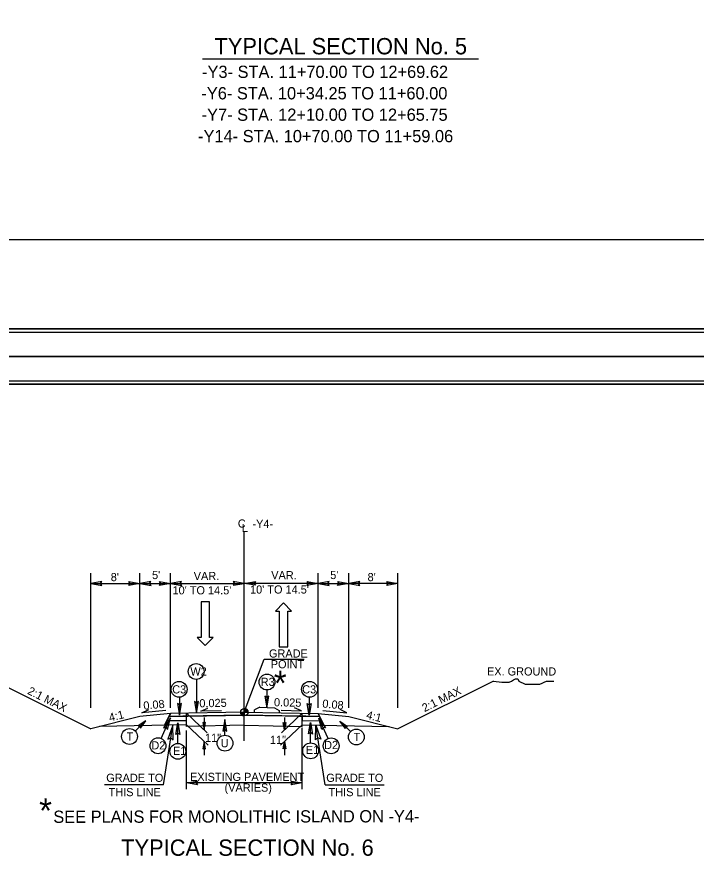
# Model space of a CAD drawing. Extents: x 2320980 to 2456309, y 595047 to 606177.
# Drawn here: x 2455769.1 to 2455879.7, y 596440.9 to 596577.9 of the extents above; entities that cross this region are included whole.
import ezdxf

# ---------------------------------------------------------------- set-up
doc = ezdxf.new("R2010")
doc.units = 0
for name, color, linetype in [('Old_Level_1', 7, 'Continuous'), ('Old_Level_11', 7, 'Continuous'), ('Old_Level_2', 7, 'Continuous'), ('Old_Level_20', 7, 'Continuous'), ('Old_Level_21', 7, 'Continuous'), ('Old_Level_3', 7, 'Continuous'), ('Prop Conc 5in Monolithic Keyed In Island', 7, 'Continuous'), ('Prop Dimension', 7, 'Continuous'), ('Prop Dimension Text', 7, 'Continuous'), ('Prop Lane Arrow CELL', 7, 'Continuous'), ('Prop Terminator CELL', 7, 'Continuous'), ('Sheet Cutting Line CELL', 7, 'Continuous'), ('Sheet Plan CELL', 7, 'Continuous'), ('Sheet Plot Border Inside CELL', 7, 'Continuous'), ('Sheet Plot Border Outside CELL', 7, 'Continuous'), ('Typical Grade Point Symbol CELL', 7, 'Continuous'), ('Typical ID Circle CELL', 7, 'Continuous'), ('Typical Pavement Slope CELL', 7, 'Continuous'), ('Typical Pavement Slope Information CELL', 7, 'Continuous'), ('Typical Slope Point Local CELL', 7, 'Continuous'), ('Typical Terminator CELL', 7, 'Continuous')]:
    doc.layers.add(name, color=color, linetype=linetype)

msp = doc.modelspace()

# ---------------------------------------------------------------- linework, layer by layer
at = {"layer": 'Old_Level_1'}
for p, q in [((2455806.17, 596464.69), (2455809.38, 596473.3)), ((2455809.38, 596473.3), (2455815.93, 596473.3)), ((2455794.17, 596464.45), (2455789.17, 596463.98)), ((2455796.76, 596462.62), (2455796.76, 596464.5)), ((2455815.58, 596462.62), (2455815.58, 596464.5)), ((2455818.17, 596464.45), (2455823.17, 596463.98)), ((2455796.76, 596462.35), (2455796.76, 596462.62)), ((2455806.17, 596462.54), (2455796.76, 596462.35)), ((2455806.17, 596462.54), (2455815.58, 596462.35)), ((2455815.58, 596462.35), (2455815.58, 596462.62))]:
    msp.add_line(p, q, dxfattribs=at)
at = {"layer": 'Old_Level_11'}
for points in [[(2455794.56, 596460.15), (2455794.52, 596462.58), (2455793.73, 596460.26), (2455794.2, 596460.5)], [(2455817.78, 596460.15), (2455817.82, 596462.58), (2455818.61, 596460.26), (2455818.14, 596460.5)]]:
    msp.add_lwpolyline(points, close=True, dxfattribs=at)
at = {"layer": 'Old_Level_21'}
for p, q in [((2455781.17, 596465.37), (2455781.17, 596487.34)), ((2455789.17, 596465.37), (2455789.17, 596487.34)), ((2455794.17, 596465.37), (2455794.17, 596487.34)), ((2455818.17, 596465.37), (2455818.17, 596487.34)), ((2455823.17, 596465.37), (2455823.17, 596487.34)), ((2455831.17, 596465.37), (2455831.17, 596487.34)), ((2455781.17, 596485.65), (2455789.17, 596485.65)), ((2455789.17, 596485.65), (2455794.17, 596485.65)), ((2455794.17, 596485.65), (2455806.17, 596485.65)), ((2455818.17, 596485.65), (2455806.17, 596485.65)), ((2455818.17, 596485.65), (2455823.17, 596485.65)), ((2455831.17, 596485.65), (2455823.17, 596485.65)), ((2455793.01, 596452.86), (2455794.52, 596462.58)), ((2455796.76, 596452.12), (2455796.76, 596461.67)), ((2455815.58, 596452.12), (2455815.58, 596462.11)), ((2455819.33, 596452.86), (2455817.82, 596462.58)), ((2455815.58, 596453.15), (2455796.76, 596453.15)), ((2455793.01, 596452.86), (2455783.39, 596452.86)), ((2455819.33, 596452.86), (2455828.95, 596452.86))]:
    msp.add_line(p, q, dxfattribs=at)
at = {"layer": 'Old_Level_3'}
for p, q in [((2455799.36, 596571.05), (2455844.28, 596571.05)), ((2455806.17, 596464.21), (2455796.17, 596464.01)), ((2455806.17, 596464.21), (2455816.17, 596464.01))]:
    msp.add_line(p, q, dxfattribs=at)
at = {"layer": 'Prop Conc 5in Monolithic Keyed In Island'}
for p, q in [((2455808.71, 596465.47), (2455807.84, 596465.08)), ((2455808.71, 596465.47), (2455811.09, 596465.37)), ((2455807.82, 596464.66), (2455807.84, 596465.08)), ((2455811.09, 596465.37), (2455811.84, 596464.96)), ((2455811.84, 596464.96), (2455811.82, 596464.58))]:
    msp.add_line(p, q, dxfattribs=at)
at = {"layer": 'Prop Dimension'}
for p, q in [((2455796.77, 596464.5), (2455800.14, 596461.31)), ((2455815.57, 596464.5), (2455812.2, 596461.31)), ((2455799.64, 596463.79), (2455799.64, 596461.79)), ((2455812.7, 596463.79), (2455812.7, 596461.79)), ((2455796.76, 596462.62), (2455800.27, 596459.32)), ((2455815.58, 596462.62), (2455812.07, 596459.32)), ((2455799.64, 596459.91), (2455799.64, 596457.66)), ((2455812.7, 596459.91), (2455812.7, 596457.66))]:
    msp.add_line(p, q, dxfattribs=at)
at = {"layer": 'Prop Dimension Text'}
for p, q in [((2455806.17, 596459.99), (2455806.17, 596494.01)), ((2455788.4, 596461.61), (2455790.16, 596463.29)), ((2455823.47, 596461.54), (2455821.71, 596463.22))]:
    msp.add_line(p, q, dxfattribs=at)
for points in [[(2455812.17, 596465.01), (2455815.49, 596464.92), (2455814.35, 596465.4)], [(2455793.4, 596464.94), (2455789.51, 596464.56), (2455790.61, 596465.13)], [(2455802.44, 596464.92), (2455799.11, 596464.83), (2455800.25, 596465.32)], [(2455818.96, 596464.95), (2455822.85, 596464.57), (2455821.75, 596465.14)]]:
    msp.add_lwpolyline(points, dxfattribs=at)
for centre in [(2455798.34, 596471.31), (2455795.55, 596468.4), (2455809.86, 596469.58), (2455816.79, 596468.4), (2455787.47, 596460.72), (2455824.4, 596460.64), (2455792.12, 596459.21), (2455803.02, 596459.63), (2455820.31, 596459.2), (2455795.35, 596458.3), (2455816.96, 596458.38)]:
    msp.add_circle(centre, 1.29, dxfattribs=at)
at = {"layer": 'Prop Lane Arrow CELL'}
for p, q in [((2455799.12, 596482.64), (2455799.12, 596476.82)), ((2455800.49, 596482.64), (2455799.12, 596482.64)), ((2455800.49, 596476.82), (2455800.49, 596482.64)), ((2455812.57, 596482.46), (2455811.24, 596481.15)), ((2455813.86, 596481.15), (2455812.57, 596482.46)), ((2455811.24, 596481.15), (2455811.86, 596481.15)), ((2455811.86, 596481.15), (2455811.86, 596475.33)), ((2455813.23, 596475.33), (2455813.23, 596481.15)), ((2455813.23, 596481.15), (2455813.86, 596481.15)), ((2455799.12, 596476.82), (2455798.5, 596476.82)), ((2455798.5, 596476.82), (2455799.78, 596475.51)), ((2455799.78, 596475.51), (2455801.11, 596476.82)), ((2455801.11, 596476.82), (2455800.49, 596476.82)), ((2455811.86, 596475.33), (2455813.23, 596475.33))]:
    msp.add_line(p, q, dxfattribs=at)
at = {"layer": 'Prop Terminator CELL'}
for points in [[(2455799.44, 596462.98), (2455799.64, 596461.79), (2455799.86, 596462.99), (2455799.64, 596462.84)], [(2455812.9, 596462.98), (2455812.7, 596461.79), (2455812.48, 596462.99), (2455812.7, 596462.84)], [(2455799.85, 596458.71), (2455799.64, 596459.91), (2455799.43, 596458.71), (2455799.64, 596458.86)], [(2455812.49, 596458.71), (2455812.7, 596459.91), (2455812.91, 596458.71), (2455812.7, 596458.86)]]:
    msp.add_lwpolyline(points, close=True, dxfattribs=at)
at = {"layer": 'Sheet Cutting Line CELL'}
msp.add_line((2456045.51, 596541.57), (2455708.81, 596541.57), dxfattribs=at)
at = {"layer": 'Sheet Plan CELL'}
for points in [[(2456042.11, 596737.08), (2455742.1, 596737.08), (2455742.1, 596527.08), (2456042.11, 596527.08)], [(2455742.1, 596527.08), (2455742.1, 596737.07), (2456002.1, 596737.08), (2456002.1, 596707.07), (2456042.11, 596707.06), (2456042.11, 596527.08)], [(2456042.11, 596518.08), (2455742.1, 596518.08), (2455742.1, 596308.08), (2456042.11, 596308.08)], [(2455742.1, 596308.08), (2455742.1, 596518.07), (2456002.1, 596518.08), (2456002.1, 596488.07), (2456042.11, 596488.06), (2456042.11, 596308.08)]]:
    msp.add_lwpolyline(points, close=True, dxfattribs=at)
at = {"layer": 'Sheet Plot Border Inside CELL'}
for points in [[(2455711.41, 596526.57), (2456044.6, 596526.58), (2456044.61, 596737.57), (2455711.41, 596737.57)], [(2455711.41, 596307.57), (2456044.6, 596307.58), (2456044.61, 596518.57), (2455711.41, 596518.57)]]:
    msp.add_lwpolyline(points, close=True, dxfattribs=at)
at = {"layer": 'Sheet Plot Border Outside CELL'}
for points in [[(2455708.81, 596522.57), (2456045.51, 596522.57), (2456045.51, 596741.57), (2455708.81, 596741.57)], [(2455708.81, 596303.57), (2456045.51, 596303.57), (2456045.51, 596522.57), (2455708.81, 596522.57)]]:
    msp.add_lwpolyline(points, close=True, dxfattribs=at)
at = {"layer": 'Typical Grade Point Symbol CELL'}
for p, q in [((2455805.57, 596464.69), (2455806.17, 596464.69)), ((2455806.17, 596464.69), (2455806.17, 596465.29)), ((2455806.76, 596464.69), (2455806.17, 596464.69)), ((2455806.17, 596464.1), (2455806.17, 596464.69)), ((2455806.17, 596464.69), (2455806.17, 596464.1))]:
    msp.add_line(p, q, dxfattribs=at)
for points in [[(2455805.58, 596464.69), (2455805.58, 596464.63)], [(2455805.59, 596464.69), (2455805.59, 596464.56)], [(2455805.6, 596464.69), (2455805.6, 596464.51)], [(2455805.61, 596464.69), (2455805.61, 596464.48)], [(2455805.62, 596464.69), (2455805.62, 596464.45)], [(2455805.64, 596464.69), (2455805.64, 596464.42)], [(2455805.65, 596464.69), (2455805.65, 596464.4)], [(2455805.66, 596464.69), (2455805.66, 596464.38)], [(2455805.67, 596464.69), (2455805.67, 596464.36)], [(2455805.68, 596464.69), (2455805.68, 596464.35)], [(2455805.7, 596464.69), (2455805.7, 596464.33)], [(2455805.71, 596464.69), (2455805.71, 596464.31)], [(2455805.72, 596464.69), (2455805.72, 596464.3)], [(2455805.73, 596464.69), (2455805.73, 596464.29)], [(2455805.74, 596464.69), (2455805.74, 596464.27)], [(2455805.75, 596464.69), (2455805.75, 596464.26)], [(2455805.77, 596464.69), (2455805.77, 596464.25)], [(2455805.78, 596464.69), (2455805.78, 596464.24)], [(2455805.79, 596464.69), (2455805.79, 596464.23)], [(2455805.8, 596464.69), (2455805.8, 596464.22)], [(2455805.81, 596464.69), (2455805.81, 596464.21)], [(2455805.83, 596464.69), (2455805.83, 596464.2)], [(2455805.84, 596464.69), (2455805.84, 596464.2)], [(2455805.85, 596464.69), (2455805.85, 596464.19)], [(2455805.86, 596464.69), (2455805.86, 596464.18)], [(2455805.87, 596464.69), (2455805.87, 596464.17)], [(2455805.89, 596464.69), (2455805.89, 596464.17)], [(2455805.9, 596464.69), (2455805.9, 596464.16)], [(2455805.91, 596464.69), (2455805.91, 596464.15)], [(2455805.92, 596464.69), (2455805.92, 596464.15)], [(2455805.93, 596464.69), (2455805.93, 596464.14)], [(2455805.95, 596464.69), (2455805.95, 596464.14)], [(2455805.96, 596464.69), (2455805.96, 596464.13)], [(2455805.97, 596464.69), (2455805.97, 596464.13)], [(2455805.98, 596464.69), (2455805.98, 596464.13)], [(2455805.99, 596464.69), (2455805.99, 596464.12)], [(2455806, 596464.69), (2455806, 596464.12)], [(2455806.02, 596464.69), (2455806.02, 596464.12)], [(2455806.03, 596464.69), (2455806.03, 596464.11)], [(2455806.04, 596464.69), (2455806.04, 596464.11)], [(2455806.05, 596464.69), (2455806.05, 596464.11)], [(2455806.06, 596464.69), (2455806.06, 596464.1)], [(2455806.08, 596464.69), (2455806.08, 596464.1)], [(2455806.09, 596464.69), (2455806.09, 596464.1)], [(2455806.1, 596464.69), (2455806.1, 596464.1)], [(2455806.11, 596464.69), (2455806.11, 596464.1)], [(2455806.12, 596464.69), (2455806.12, 596464.1)], [(2455806.14, 596464.69), (2455806.14, 596464.1)], [(2455806.15, 596464.69), (2455806.15, 596464.1)], [(2455806.16, 596464.69), (2455806.16, 596464.1), (2455806.16, 596464.1)], [(2455806.17, 596465.29), (2455806.17, 596465.29), (2455806.17, 596464.69)], [(2455806.19, 596465.29), (2455806.19, 596464.69)], [(2455806.2, 596465.28), (2455806.2, 596464.69)], [(2455806.21, 596465.28), (2455806.21, 596464.69)], [(2455806.22, 596465.28), (2455806.22, 596464.69)], [(2455806.23, 596465.28), (2455806.23, 596464.69)], [(2455806.25, 596465.28), (2455806.25, 596464.69)], [(2455806.26, 596465.28), (2455806.26, 596464.69)], [(2455806.27, 596465.28), (2455806.27, 596464.69)], [(2455806.28, 596465.28), (2455806.28, 596464.69)], [(2455806.29, 596465.27), (2455806.29, 596464.69)], [(2455806.31, 596465.27), (2455806.31, 596464.69)], [(2455806.32, 596465.27), (2455806.32, 596464.69)], [(2455806.33, 596465.26), (2455806.33, 596464.69)], [(2455806.34, 596465.26), (2455806.34, 596464.69)], [(2455806.35, 596465.26), (2455806.35, 596464.69)], [(2455806.36, 596465.25), (2455806.36, 596464.69)], [(2455806.38, 596465.25), (2455806.38, 596464.69)], [(2455806.39, 596465.24), (2455806.39, 596464.69)], [(2455806.4, 596465.24), (2455806.4, 596464.69)], [(2455806.41, 596465.23), (2455806.41, 596464.69)], [(2455806.42, 596465.23), (2455806.42, 596464.69)], [(2455806.44, 596465.22), (2455806.44, 596464.69)], [(2455806.45, 596465.22), (2455806.45, 596464.69)], [(2455806.46, 596465.21), (2455806.46, 596464.69)], [(2455806.47, 596465.2), (2455806.47, 596464.69)], [(2455806.48, 596465.2), (2455806.48, 596464.69)], [(2455806.5, 596465.19), (2455806.5, 596464.69)], [(2455806.51, 596465.18), (2455806.51, 596464.69)], [(2455806.52, 596465.17), (2455806.52, 596464.69)], [(2455806.53, 596465.16), (2455806.53, 596464.69)], [(2455806.54, 596465.15), (2455806.54, 596464.69)], [(2455806.56, 596465.14), (2455806.56, 596464.69)], [(2455806.57, 596465.13), (2455806.57, 596464.69)], [(2455806.58, 596465.12), (2455806.58, 596464.69)], [(2455806.59, 596465.11), (2455806.59, 596464.69)], [(2455806.6, 596465.1), (2455806.6, 596464.69)], [(2455806.61, 596465.08), (2455806.61, 596464.69)], [(2455806.63, 596465.07), (2455806.63, 596464.69)], [(2455806.64, 596465.06), (2455806.64, 596464.69)], [(2455806.65, 596465.04), (2455806.65, 596464.69)], [(2455806.66, 596465.02), (2455806.66, 596464.69)], [(2455806.67, 596465), (2455806.67, 596464.69)], [(2455806.69, 596464.98), (2455806.69, 596464.69)], [(2455806.7, 596464.96), (2455806.7, 596464.69)], [(2455806.71, 596464.94), (2455806.71, 596464.69)], [(2455806.72, 596464.91), (2455806.72, 596464.69)], [(2455806.73, 596464.88), (2455806.73, 596464.69)], [(2455806.75, 596464.84), (2455806.75, 596464.69)], [(2455806.76, 596464.78), (2455806.76, 596464.69)]]:
    msp.add_lwpolyline(points, dxfattribs=at)
msp.add_circle((2455806.17, 596464.69), 0.595, dxfattribs=at)
for start, end in [(179.9905, 269.9905), (359.9905, 89.9905)]:
    msp.add_arc((2455806.17, 596464.69), 0.595, start, end, dxfattribs=at)
at = {"layer": 'Typical ID Circle CELL'}
for p, q in [((2455798.4, 596470.02), (2455798.4, 596464.51)), ((2455809.82, 596468.28), (2455809.82, 596465.39)), ((2455795.6, 596467.12), (2455795.6, 596464.18)), ((2455816.74, 596467.12), (2455816.74, 596464.18)), ((2455792.64, 596460.4), (2455794.12, 596463.71)), ((2455795.32, 596459.6), (2455795.32, 596462.94)), ((2455803.01, 596460.92), (2455803.01, 596463.5)), ((2455816.94, 596459.68), (2455816.94, 596463.02)), ((2455819.79, 596460.38), (2455818.31, 596463.69))]:
    msp.add_line(p, q, dxfattribs=at)
at = {"layer": 'Typical Pavement Slope CELL'}
for p, q in [((2455793.18, 596462.55), (2455794.17, 596464.45)), ((2455794.17, 596464.45), (2455793.92, 596463.96)), ((2455793.92, 596463.96), (2455806.17, 596464.21)), ((2455797.42, 596464.03), (2455793.92, 596463.96)), ((2455806.17, 596464.69), (2455794.17, 596464.45)), ((2455806.17, 596464.69), (2455794.17, 596464.45)), ((2455806.17, 596464.69), (2455818.17, 596464.45)), ((2455806.17, 596464.69), (2455818.17, 596464.45)), ((2455806.17, 596464.21), (2455806.17, 596464.69)), ((2455806.17, 596464.21), (2455806.17, 596464.69)), ((2455818.42, 596463.96), (2455806.17, 596464.21)), ((2455814.92, 596464.03), (2455818.42, 596463.96)), ((2455818.17, 596464.45), (2455818.42, 596463.96)), ((2455819.16, 596462.55), (2455818.17, 596464.45)), ((2455793.92, 596463.96), (2455793.56, 596463.28)), ((2455796.76, 596463.34), (2455793.56, 596463.28)), ((2455793.56, 596463.28), (2455796.76, 596463.34)), ((2455796.17, 596464.01), (2455793.92, 596463.96)), ((2455796.76, 596464.02), (2455796.17, 596464.01)), ((2455796.76, 596463.34), (2455796.76, 596464.02)), ((2455815.58, 596464.02), (2455815.58, 596463.34)), ((2455815.58, 596463.34), (2455818.78, 596463.28)), ((2455815.58, 596463.34), (2455818.78, 596463.28)), ((2455818.78, 596463.28), (2455818.42, 596463.96)), ((2455796.76, 596462.62), (2455782.6, 596462.34)), ((2455815.58, 596462.62), (2455829.74, 596462.34))]:
    msp.add_line(p, q, dxfattribs=at)
msp.add_lwpolyline([(2455818.42, 596463.96), (2455816.17, 596464.01), (2455815.58, 596464.02)], dxfattribs=at)
at = {"layer": 'Typical Slope Point Local CELL'}
for p, q in [((2455765.64, 596469.75), (2455781.17, 596461.98)), ((2455846.7, 596469.75), (2455831.17, 596461.98)), ((2455789.17, 596463.98), (2455781.17, 596461.98)), ((2455823.17, 596463.98), (2455831.17, 596461.98))]:
    msp.add_line(p, q, dxfattribs=at)
msp.add_lwpolyline([(2455846.7, 596469.75), (2455848.08, 596469.58), (2455848.43, 596469.58), (2455848.95, 596469.58), (2455849.29, 596469.58), (2455849.64, 596469.75), (2455849.98, 596469.92), (2455850.33, 596470.09), (2455850.67, 596470.09), (2455850.84, 596469.75), (2455851.19, 596469.58), (2455851.53, 596469.4), (2455851.88, 596469.23), (2455852.22, 596469.23), (2455852.57, 596469.23), (2455852.91, 596469.23), (2455853.26, 596469.23), (2455853.6, 596469.23), (2455853.95, 596469.23), (2455854.29, 596469.23), (2455854.64, 596469.4), (2455854.98, 596469.58), (2455855.33, 596469.75), (2455855.85, 596469.75), (2455856.19, 596469.75), (2455856.54, 596469.75)], dxfattribs=at)
at = {"layer": 'Typical Terminator CELL'}
for points in [[(2455782.97, 596485.96), (2455781.17, 596485.65), (2455782.98, 596485.33), (2455782.75, 596485.65)], [(2455787.37, 596485.96), (2455789.17, 596485.65), (2455787.36, 596485.33), (2455787.59, 596485.65)], [(2455790.97, 596485.96), (2455789.17, 596485.65), (2455790.98, 596485.33), (2455790.75, 596485.65)], [(2455792.37, 596485.96), (2455794.17, 596485.65), (2455792.36, 596485.33), (2455792.59, 596485.65)], [(2455795.97, 596485.96), (2455794.17, 596485.65), (2455795.98, 596485.33), (2455795.75, 596485.65)], [(2455804.37, 596485.34), (2455806.17, 596485.65), (2455804.36, 596485.97), (2455804.59, 596485.65)], [(2455807.97, 596485.34), (2455806.17, 596485.65), (2455807.98, 596485.97), (2455807.75, 596485.65)], [(2455816.37, 596485.96), (2455818.17, 596485.65), (2455816.36, 596485.33), (2455816.59, 596485.65)], [(2455819.97, 596485.96), (2455818.17, 596485.65), (2455819.98, 596485.33), (2455819.75, 596485.65)], [(2455821.37, 596485.96), (2455823.17, 596485.65), (2455821.36, 596485.33), (2455821.59, 596485.65)], [(2455824.97, 596485.96), (2455823.17, 596485.65), (2455824.98, 596485.33), (2455824.75, 596485.65)], [(2455829.37, 596485.96), (2455831.17, 596485.65), (2455829.36, 596485.33), (2455829.59, 596485.65)], [(2455809.49, 596467.28), (2455809.82, 596465.39), (2455810.16, 596467.29), (2455809.82, 596467.05)], [(2455795.28, 596466.08), (2455795.6, 596464.18), (2455795.94, 596466.09), (2455795.6, 596465.85)], [(2455798.07, 596466.4), (2455798.4, 596464.51), (2455798.73, 596466.41), (2455798.4, 596466.17)], [(2455817.06, 596466.08), (2455816.74, 596464.18), (2455816.4, 596466.09), (2455816.74, 596465.85)], [(2455789.26, 596462.07), (2455790.16, 596463.29), (2455788.89, 596462.45), (2455789.21, 596462.39)], [(2455793.65, 596461.88), (2455794.13, 596463.74), (2455793.04, 596462.14), (2455793.45, 596462.23)], [(2455795, 596461.04), (2455795.32, 596462.94), (2455795.66, 596461.03), (2455795.32, 596461.28)], [(2455803.34, 596461.61), (2455803.01, 596463.5), (2455802.67, 596461.6), (2455803.01, 596461.84)], [(2455816.61, 596461.13), (2455816.94, 596463.02), (2455817.28, 596461.12), (2455816.94, 596461.36)], [(2455818.78, 596461.86), (2455818.3, 596463.72), (2455819.39, 596462.12), (2455818.98, 596462.21)], [(2455822.61, 596462), (2455821.71, 596463.22), (2455822.98, 596462.37), (2455822.66, 596462.31)], [(2455798.56, 596452.84), (2455796.76, 596453.15), (2455798.57, 596453.47), (2455798.34, 596453.15)], [(2455813.78, 596453.46), (2455815.58, 596453.15), (2455813.77, 596452.83), (2455814, 596453.15)]]:
    msp.add_lwpolyline(points, close=True, dxfattribs=at)

# ---------------------------------------------------------------- texts
at = {"layer": 'Old_Level_1'}
for s, p in [('GRADE', (2455810.18, 596473.57)), ('POINT', (2455810.47, 596471.82))]:
    msp.add_text(s, height=1.33, dxfattribs=at).set_placement(p)
for s, height, rotation, p in [('*', 4, 0.0897, (2455810.98, 596467.41)), ('EX. GROUND', 1.33, 359.9103, (2455845.66, 596470.66)), ('*', 4, 0.0897, (2455772.78, 596446.65)), ('SEE PLANS FOR MONOLITHIC ISLAND ON -Y4-', 1.995, 0.0897, (2455775.08, 596446.65))]:
    msp.add_text(s, height=height, rotation=rotation, dxfattribs=at).set_placement(p)
at = {"layer": 'Old_Level_2'}
for s, height, p in [('TYPICAL SECTION No. 5', 2.66, (2455801.31, 596571.79)), ('-Y3- STA. 11+70.00 TO 12+69.62', 1.995, (2455799.29, 596567.95)), ('-Y6- STA. 10+34.25 TO 11+60.00', 1.995, (2455799.18, 596564.46)), ('-Y7- STA. 12+10.00 TO 12+65.75', 1.995, (2455799.22, 596560.97)), ('-Y14- STA. 10+70.00 TO 11+59.06', 1.995, (2455798.64, 596557.48)), ('TYPICAL SECTION No. 6', 2.66, (2455786.12, 596441.29))]:
    msp.add_text(s, height=height, dxfattribs=at).set_placement(p)
at = {"layer": 'Old_Level_20'}
for s, p in [('W2', (2455797.39, 596470.65)), ('R3', (2455808.84, 596468.95)), ('C3', (2455794.43, 596467.73)), ('C3', (2455815.58, 596467.73)), ('T', (2455787.01, 596460.05)), ('T', (2455823.96, 596459.98)), ('D2', (2455791.04, 596458.61)), ('U', (2455802.33, 596458.96)), ('D2', (2455819.16, 596458.67)), ('E1', (2455794.56, 596457.71)), ('E1', (2455816.18, 596457.86))]:
    msp.add_text(s, height=1.33, dxfattribs=at).set_placement(p)
at = {"layer": 'Old_Level_21'}
for s, rotation, p in [('C', 0.0002, (2455805.11, 596494.73)), ('L', 0.0002, (2455805.77, 596494.01)), ('2:1 MAX', 333.4349, (2455770.77, 596467.71)), ('2:1 MAX', 26.5651, (2455835.5, 596464.67)), ('0.025', 1.1456, (2455798.86, 596465.46)), ('0.025', 358.8544, (2455810.99, 596465.64)), ('0.08', 5.3417, (2455789.8, 596465.07)), ('0.08', 354.6583, (2455818.82, 596465.44))]:
    msp.add_text(s, height=1.33, rotation=rotation, dxfattribs=at).set_placement(p)
for s, p in [('-Y4-', (2455807.49, 596494.69)), ("8'", (2455784.43, 596486.01)), ("5'", (2455791.15, 596486.35)), ('VAR.', (2455797.93, 596486.19)), ('VAR.', (2455810.55, 596486.32)), ("5'", (2455820.15, 596486.35)), ("8'", (2455826.23, 596486.01)), ("10' TO 14.5'", (2455794.48, 596483.86)), ("10' TO 14.5'", (2455807.1, 596483.99)), ('GRADE TO', (2455783.69, 596453.33)), ('EXISTING PAVEMENT', (2455797.33, 596453.48)), ('GRADE TO', (2455819.5, 596453.33)), ('(VARIES)', (2455802.95, 596451.74)), ('THIS LINE', (2455784.08, 596451)), ('THIS LINE', (2455819.88, 596451))]:
    msp.add_text(s, height=1.33, dxfattribs=at).set_placement(p)
at = {"layer": 'Typical Pavement Slope Information CELL'}
for p in [(2455799.77, 596459.84), (2455810.34, 596459.5)]:
    msp.add_text('11"', height=1.33, dxfattribs=at).set_placement(p)
at = {"layer": 'Typical Slope Point Local CELL'}
for rotation, p in [(14.0362, (2455784.3, 596463.12)), (345.9638, (2455825.93, 596463.65))]:
    msp.add_text('4:1', height=1.33, rotation=rotation, dxfattribs=at).set_placement(p)

doc.saveas('drawing.dxf')
